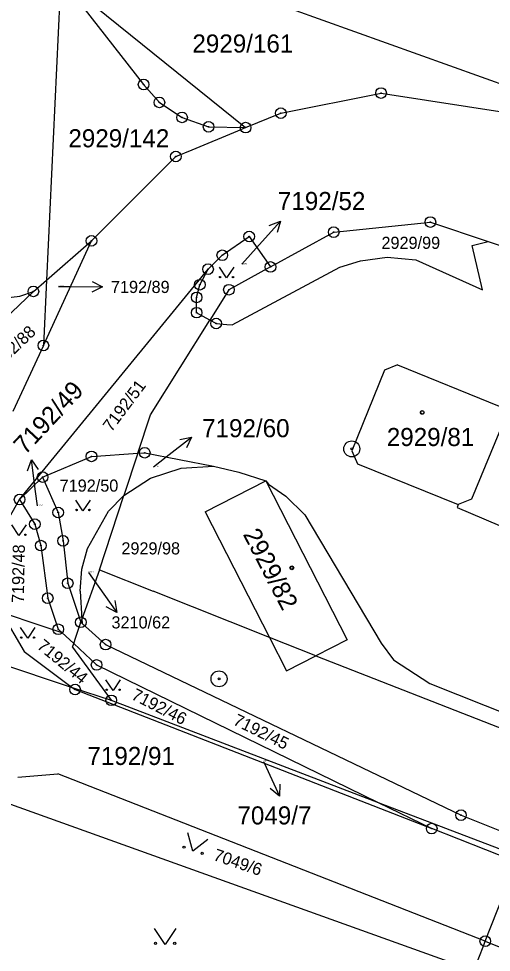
# Model space of a CAD drawing. Extents: x -593183 to -588034, y -1130415 to -1124994.
# Drawn here: x -592099.5 to -592055.1, y -1128222.1 to -1128134.3 of the extents above; entities that cross this region are included whole.
import ezdxf

# ---------------------------------------------------------------- set-up
doc = ezdxf.new("R2010")
doc.units = 0
for name, color, linetype in [('Vrstva 1', 7, 'Continuous'), ('Vrstva 16', 7, 'Continuous'), ('Vrstva 18', 7, 'Continuous'), ('Vrstva 19', 7, 'Continuous'), ('Vrstva 24', 7, 'Continuous'), ('Vrstva 25', 7, 'Continuous'), ('Vrstva 4', 7, 'Continuous')]:
    doc.layers.add(name, color=color, linetype=linetype)

msp = doc.modelspace()

# ---------------------------------------------------------------- linework, layer by layer
at = {"layer": 'Vrstva 1'}
for p, q in [((-592095.34, -1128125.64), (-592029.68, -1128149.23)), ((-592095.57, -1128130.48), (-592096.91, -1128158.85)), ((-592095.57, -1128130.48), (-592078.2, -1128144.52)), ((-592074.89, -1128143.16), (-592065.48, -1128141.27)), ((-592065.48, -1128141.27), (-592053.08, -1128143.2)), ((-592078.2, -1128144.52), (-592074.89, -1128143.16)), ((-592083.22, -1128146.6), (-592078.92, -1128144.82)), ((-592078.92, -1128144.82), (-592078.2, -1128144.52)), ((-592084.75, -1128147.23), (-592083.22, -1128146.6)), ((-592092.68, -1128155.16), (-592084.75, -1128147.23)), ((-592069.93, -1128154.35), (-592060.85, -1128153.4)), ((-592060.85, -1128153.4), (-592055.42, -1128155.23)), ((-592080.39, -1128156.52), (-592077.87, -1128154.76)), ((-592077.87, -1128154.76), (-592075.87, -1128157.62)), ((-592075.87, -1128157.62), (-592069.93, -1128154.35)), ((-592097.2, -1128165.01), (-592092.68, -1128155.16)), ((-592096.91, -1128158.85), (-592092.68, -1128155.16)), ((-592056.91, -1128155.59), (-592055.42, -1128155.23)), ((-592055.96, -1128159.78), (-592056.91, -1128155.59)), ((-592055.42, -1128155.23), (-592053.54, -1128155.86)), ((-592081.73, -1128157.83), (-592080.39, -1128156.52)), ((-592069.36, -1128157.63), (-592067.42, -1128157.06)), ((-592067.42, -1128157.06), (-592064.91, -1128156.7)), ((-592064.91, -1128156.7), (-592062.22, -1128156.95)), ((-592062.22, -1128156.95), (-592055.96, -1128159.78)), ((-592099.43, -1128179.49), (-592081.73, -1128157.83)), ((-592082.5, -1128159.29), (-592081.73, -1128157.83)), ((-592075.87, -1128157.62), (-592079.77, -1128159.76)), ((-592079.48, -1128163.06), (-592069.36, -1128157.63)), ((-592098.14, -1128159.92), (-592096.91, -1128158.85)), ((-592096.91, -1128158.85), (-592097.2, -1128165.01)), ((-592104.53, -1128166.06), (-592098.14, -1128159.92)), ((-592099.41, -1128160.36), (-592098.14, -1128159.92)), ((-592082.8, -1128160.48), (-592082.5, -1128159.29)), ((-592079.77, -1128159.76), (-592081.56, -1128162.61)), ((-592100.96, -1128160.57), (-592099.41, -1128160.36)), ((-592082.8, -1128161.92), (-592082.8, -1128160.48)), ((-592087.14, -1128171.51), (-592081.56, -1128162.61)), ((-592081.56, -1128162.61), (-592082.8, -1128161.92)), ((-592080.97, -1128162.94), (-592081.56, -1128162.61)), ((-592080.97, -1128162.94), (-592079.97, -1128163.02)), ((-592079.97, -1128163.02), (-592079.48, -1128163.06)), ((-592097.2, -1128165.01), (-592100.07, -1128171.21)), ((-592063.93, -1128166.82), (-592065.16, -1128167.34)), ((-592063.93, -1128166.82), (-592054.38, -1128170.71)), ((-592065.16, -1128167.34), (-592068.21, -1128174.9)), ((-592088.34, -1128175.13), (-592087.14, -1128171.51)), ((-592068.21, -1128174.9), (-592067.69, -1128176.14)), ((-592097.27, -1128177.38), (-592092.68, -1128175.43)), ((-592092.68, -1128175.43), (-592088.34, -1128175.13)), ((-592088.34, -1128175.13), (-592089.65, -1128179.11)), ((-592088.34, -1128175.13), (-592087.68, -1128175.09)), ((-592087.68, -1128175.09), (-592081.22, -1128176.36)), ((-592087.15, -1128177.47), (-592084.24, -1128176.55)), ((-592084.24, -1128176.55), (-592081.22, -1128176.36)), ((-592081.22, -1128176.36), (-592078.83, -1128176.91)), ((-592067.69, -1128176.14), (-592058.23, -1128179.95)), ((-592099.43, -1128179.49), (-592097.27, -1128177.38)), ((-592097.27, -1128177.38), (-592095.81, -1128180.71)), ((-592089.65, -1128179.11), (-592087.15, -1128177.47)), ((-592078.83, -1128176.91), (-592076.29, -1128177.73)), ((-592081.99, -1128180.65), (-592076.29, -1128177.73)), ((-592076.29, -1128177.73), (-592076.04, -1128178.03)), ((-592076.29, -1128177.73), (-592068.65, -1128192.69)), ((-592076.04, -1128178.03), (-592074.41, -1128179.18)), ((-592091.92, -1128186.11), (-592089.65, -1128179.11)), ((-592091.07, -1128180.57), (-592089.65, -1128179.11)), ((-592074.41, -1128179.18), (-592072.63, -1128180.94)), ((-592101.58, -1128183.25), (-592099.43, -1128179.49)), ((-592099.43, -1128179.49), (-592098, -1128181.8)), ((-592058.23, -1128179.95), (-592058.34, -1128180.23)), ((-592058.34, -1128180.23), (-592031.22, -1128191.81)), ((-592095.81, -1128180.71), (-592095.35, -1128183.37)), ((-592093.04, -1128184.1), (-592091.07, -1128180.57)), ((-592081.99, -1128180.65), (-592075.96, -1128192.47)), ((-592072.63, -1128180.94), (-592065.48, -1128192.98)), ((-592098, -1128181.8), (-592097.44, -1128183.82)), ((-592097.44, -1128183.82), (-592096.79, -1128188.77)), ((-592095.35, -1128183.37), (-592094.91, -1128187.36)), ((-592093.59, -1128186.05), (-592093.04, -1128184.1)), ((-592093.74, -1128188.12), (-592093.59, -1128186.05)), ((-592091.92, -1128186.11), (-592093.58, -1128190.75)), ((-592091.92, -1128186.11), (-592086.89, -1128188.1)), ((-592094.91, -1128187.36), (-592093.68, -1128191.03)), ((-592093.74, -1128188.12), (-592093.58, -1128190.75)), ((-592075.96, -1128192.47), (-592086.89, -1128188.1)), ((-592096.79, -1128188.77), (-592095.8, -1128191.69)), ((-592101.16, -1128190.07), (-592097.44, -1128191.33)), ((-592101.16, -1128190.07), (-592099.01, -1128193.77)), ((-592093.58, -1128190.75), (-592093.68, -1128191.03)), ((-592093.58, -1128190.75), (-592093.56, -1128191.14)), ((-592097.44, -1128191.33), (-592095.47, -1128191.99)), ((-592095.8, -1128191.69), (-592095.47, -1128191.99)), ((-592094.15, -1128192.44), (-592093.68, -1128191.03)), ((-592093.56, -1128191.14), (-592091.35, -1128193.13)), ((-592095.47, -1128191.99), (-592094.35, -1128193.04)), ((-592094.35, -1128193.04), (-592094.15, -1128192.44)), ((-592071.6, -1128194.2), (-592075.96, -1128192.47)), ((-592106.24, -1128193.25), (-592094.48, -1128197.15)), ((-592094.47, -1128193.38), (-592094.35, -1128193.04)), ((-592094.47, -1128193.38), (-592090.82, -1128198.37)), ((-592094.35, -1128193.04), (-592092.2, -1128195.04)), ((-592091.35, -1128193.13), (-592057.97, -1128209.17)), ((-592068.65, -1128192.69), (-592071.6, -1128194.2)), ((-592065.48, -1128192.98), (-592064.3, -1128194.57)), ((-592099.01, -1128193.77), (-592094.48, -1128197.15)), ((-592071.6, -1128194.2), (-592009.01, -1128218.65)), ((-592092.2, -1128195.04), (-592065.75, -1128207.97)), ((-592064.3, -1128194.57), (-592060.91, -1128196.8)), ((-592060.91, -1128196.8), (-592040.97, -1128204.74)), ((-592094.48, -1128197.15), (-592094.22, -1128197.35)), ((-592094.48, -1128197.15), (-592090.82, -1128198.37)), ((-592094.22, -1128197.35), (-592060.72, -1128210.43)), ((-592090.82, -1128198.37), (-592065.75, -1128207.97)), ((-592099.59, -1128205.6), (-592095.83, -1128205.29)), ((-592055.69, -1128221.02), (-592095.83, -1128205.29)), ((-592104.23, -1128206.71), (-592056.76, -1128223.76)), ((-592065.75, -1128207.97), (-592060.72, -1128210.43)), ((-592065.75, -1128207.97), (-592043.48, -1128216.5)), ((-592057.97, -1128209.17), (-592042.17, -1128215.5)), ((-592052.77, -1128213.58), (-592060.72, -1128210.43)), ((-592055.69, -1128221.02), (-592053.38, -1128215.14)), ((-592056.76, -1128223.76), (-592055.83, -1128221.39)), ((-592055.83, -1128221.39), (-592055.69, -1128221.02)), ((-592055.69, -1128221.02), (-592053.29, -1128221.99))]:
    msp.add_line(p, q, dxfattribs=at)
at = {"layer": 'Vrstva 16'}
for p, q in [((-592078.57, -1128157.36), (-592076.94, -1128155.54)), ((-592095.79, -1128159.45), (-592094.63, -1128159.46)), ((-592086.84, -1128176.41), (-592085.65, -1128175.48)), ((-592097.75, -1128180.08), (-592097.93, -1128178.72)), ((-592092.97, -1128186.34), (-592092.04, -1128187.65)), ((-592076.51, -1128204.12), (-592076.27, -1128204.65))]:
    msp.add_line(p, q, dxfattribs=at)
at = {"layer": 'Vrstva 24'}
for centre, radius in [((-592087.78, -1128140.47), 0.5), ((-592087.78, -1128140.47), 0.0327), ((-592065.48, -1128141.27), 0.5), ((-592086.3, -1128142.15), 0.5), ((-592065.48, -1128141.27), 0.0327), ((-592086.3, -1128142.15), 0.0327), ((-592084.17, -1128143.56), 0.5), ((-592074.89, -1128143.16), 0.5), ((-592074.89, -1128143.16), 0.0327), ((-592084.17, -1128143.56), 0.0327), ((-592081.68, -1128144.45), 0.5), ((-592078.2, -1128144.52), 0.5), ((-592081.68, -1128144.45), 0.0327), ((-592078.2, -1128144.52), 0.0327), ((-592084.75, -1128147.23), 0.5), ((-592084.75, -1128147.23), 0.0327), ((-592060.85, -1128153.4), 0.5), ((-592069.93, -1128154.35), 0.5), ((-592060.85, -1128153.4), 0.0327), ((-592092.68, -1128155.16), 0.5), ((-592077.87, -1128154.76), 0.5), ((-592077.87, -1128154.76), 0.0327), ((-592069.93, -1128154.35), 0.0327), ((-592092.68, -1128155.16), 0.0327), ((-592080.39, -1128156.52), 0.5), ((-592080.39, -1128156.52), 0.0327), ((-592081.73, -1128157.83), 0.5), ((-592075.87, -1128157.62), 0.5), ((-592081.73, -1128157.83), 0.0327), ((-592075.87, -1128157.62), 0.0327), ((-592082.5, -1128159.29), 0.5), ((-592082.5, -1128159.29), 0.0327), ((-592079.77, -1128159.76), 0.5), ((-592098.14, -1128159.92), 0.5), ((-592098.14, -1128159.92), 0.0327), ((-592082.8, -1128160.48), 0.5), ((-592079.77, -1128159.76), 0.0327), ((-592082.8, -1128160.48), 0.0327), ((-592082.8, -1128161.92), 0.5), ((-592082.8, -1128161.92), 0.0327), ((-592080.97, -1128162.94), 0.5), ((-592080.97, -1128162.94), 0.0327), ((-592097.2, -1128165.01), 0.5), ((-592097.2, -1128165.01), 0.0327), ((-592068.23, -1128174.73), 0.75), ((-592092.68, -1128175.43), 0.5), ((-592087.68, -1128175.09), 0.5), ((-592087.68, -1128175.09), 0.0327), ((-592068.23, -1128174.73), 0.0903), ((-592092.68, -1128175.43), 0.0327), ((-592097.27, -1128177.38), 0.5), ((-592097.27, -1128177.38), 0.0327), ((-592099.43, -1128179.49), 0.5), ((-592099.43, -1128179.49), 0.0327), ((-592095.81, -1128180.71), 0.5), ((-592095.81, -1128180.71), 0.0327), ((-592098, -1128181.8), 0.5), ((-592098, -1128181.8), 0.0327), ((-592095.35, -1128183.37), 0.5), ((-592097.44, -1128183.82), 0.5), ((-592097.44, -1128183.82), 0.0327), ((-592095.35, -1128183.37), 0.0327), ((-592094.91, -1128187.36), 0.5), ((-592094.91, -1128187.36), 0.0327), ((-592096.79, -1128188.77), 0.5), ((-592096.79, -1128188.77), 0.0327), ((-592093.68, -1128191.03), 0.5), ((-592095.8, -1128191.69), 0.5), ((-592095.8, -1128191.69), 0.0327), ((-592093.68, -1128191.03), 0.0327), ((-592091.35, -1128193.13), 0.5), ((-592091.35, -1128193.13), 0.0327), ((-592092.2, -1128195.04), 0.5), ((-592092.2, -1128195.04), 0.0327), ((-592080.7, -1128196.35), 0.75), ((-592094.22, -1128197.35), 0.5), ((-592080.7, -1128196.35), 0.0903), ((-592094.22, -1128197.35), 0.0327), ((-592090.82, -1128198.37), 0.5), ((-592090.82, -1128198.37), 0.0327), ((-592057.97, -1128209.17), 0.5), ((-592057.97, -1128209.17), 0.0327), ((-592060.72, -1128210.43), 0.5), ((-592060.72, -1128210.43), 0.0327), ((-592055.69, -1128221.02), 0.5), ((-592055.69, -1128221.02), 0.0327)]:
    msp.add_circle(centre, radius, dxfattribs=at)
at = {"layer": 'Vrstva 25'}
for p, q in [((-592076.94, -1128155.54), (-592074.935, -1128153.309)), ((-592094.63, -1128159.46), (-592091.63, -1128159.489)), ((-592085.65, -1128175.48), (-592083.288, -1128173.63)), ((-592097.93, -1128178.72), (-592098.328, -1128175.747)), ((-592092.04, -1128187.65), (-592090.307, -1128190.099)), ((-592076.27, -1128204.65), (-592075.013, -1128207.374))]:
    msp.add_line(p, q, dxfattribs=at)
for points in [[(-592075.975, -1128153.718), (-592074.935, -1128153.309), (-592075.231, -1128154.387)], [(-592079.32, -1128157.635), (-592079.99, -1128158.64), (-592080.66, -1128157.635)], [(-592092.625, -1128158.979), (-592091.63, -1128159.489), (-592092.635, -1128159.979)], [(-592084.384, -1128173.853), (-592083.288, -1128173.63), (-592083.767, -1128174.641)], [(-592098.691, -1128176.804), (-592098.328, -1128175.747), (-592097.7, -1128176.671)], [(-592092.81, -1128179.535), (-592093.48, -1128180.54), (-592094.15, -1128179.535)], [(-592098.82, -1128181.865), (-592099.49, -1128182.87), (-592100.16, -1128181.865)], [(-592090.477, -1128188.994), (-592090.307, -1128190.099), (-592091.293, -1128189.571)], [(-592098, -1128191.535), (-592098.67, -1128192.54), (-592099.34, -1128191.535)], [(-592089.98, -1128196.435), (-592090.65, -1128197.44), (-592091.32, -1128196.435)], [(-592074.978, -1128206.256), (-592075.013, -1128207.374), (-592075.886, -1128206.675)], [(-592081.737, -1128211.466), (-592083.17, -1128212.56), (-592083.628, -1128210.816)], [(-592084.76, -1128219.82), (-592085.76, -1128221.32), (-592086.76, -1128219.82)]]:
    msp.add_lwpolyline(points, dxfattribs=at)
for centre, radius in [((-592080.593, -1128158.573), 0.067), ((-592079.387, -1128158.573), 0.067), ((-592061.61, -1128171.3), 0.175), ((-592061.61, -1128171.3), 0.15), ((-592094.083, -1128180.473), 0.067), ((-592092.877, -1128180.473), 0.067), ((-592098.887, -1128182.803), 0.067), ((-592073.86, -1128185.91), 0.175), ((-592073.86, -1128185.91), 0.15), ((-592099.273, -1128192.473), 0.067), ((-592098.067, -1128192.473), 0.067), ((-592091.253, -1128197.373), 0.067), ((-592090.047, -1128197.373), 0.067), ((-592083.989, -1128212.173), 0.1), ((-592082.286, -1128212.758), 0.1), ((-592086.66, -1128221.22), 0.1), ((-592084.86, -1128221.22), 0.1)]:
    msp.add_circle(centre, radius, dxfattribs=at)
at = {"layer": 'Vrstva 4'}
for p, q in [((-592095.57, -1128130.48), (-592087.78, -1128140.47)), ((-592087.78, -1128140.47), (-592086.3, -1128142.15)), ((-592086.3, -1128142.15), (-592084.17, -1128143.56)), ((-592084.17, -1128143.56), (-592081.68, -1128144.45)), ((-592081.68, -1128144.45), (-592078.2, -1128144.52)), ((-592053.87, -1128171.95), (-592057, -1128179.46)), ((-592057, -1128179.46), (-592058.23, -1128179.95)), ((-592093.68, -1128191.03), (-592093.56, -1128191.14)), ((-592075.96, -1128192.47), (-592074.35, -1128195.61)), ((-592074.35, -1128195.61), (-592071.6, -1128194.2))]:
    msp.add_line(p, q, dxfattribs=at)

# ---------------------------------------------------------------- texts
at = {"layer": 'Vrstva 16'}
for s, height, p in [('7192/52', 1.7, (-592075.17, -1128152.27)), ('7192/89', 1.14, (-592090.85, -1128160.07)), ('7192/60', 1.7, (-592082.29, -1128173.63)), ('3210/62', 1.14, (-592090.8, -1128191.61)), ('7049/7', 1.7, (-592078.97, -1128210.04))]:
    msp.add_text(s, height=height, dxfattribs=at).set_placement(p)
msp.add_text('7192/49', height=1.7, rotation=46.98234, dxfattribs=at).set_placement((-592098.914, -1128175.352))
at = {"layer": 'Vrstva 18'}
for s, height, p in [('2929/161', 1.7, (-592083.2, -1128137.46)), ('2929/142', 1.7, (-592094.85, -1128146.37)), ('2929/99', 1.14, (-592065.44, -1128155.92)), ('7192/52', 0.1, (-592078.57, -1128157.36)), ('7192/89', 0.1, (-592095.79, -1128159.45)), ('7192/60', 0.1, (-592086.84, -1128176.41)), ('7192/50', 1.14, (-592095.67, -1128178.75)), ('7192/49', 0.1, (-592097.75, -1128180.08)), ('2929/98', 1.14, (-592089.87, -1128184.65)), ('3210/62', 0.1, (-592092.97, -1128186.34)), ('7192/91', 1.7, (-592093.06, -1128204.45)), ('7049/7', 0.1, (-592076.51, -1128204.12))]:
    msp.add_text(s, height=height, dxfattribs=at).set_placement(p)
for s, rotation, p in [('7192/88', 43.89705, (-592101.79, -1128167.66)), ('7192/51', 53.14851, (-592090.8, -1128173.19)), ('7192/48', 88.96077, (-592099.03, -1128189.23)), ('7192/44', 320.59557, (-592097.88, -1128193.41)), ('7192/46', 332.88759, (-592089.02, -1128198.21)), ('7192/45', 333.86184, (-592079.46, -1128200.61)), ('7049/6', 341.03295, (-592081.31, -1128213.37))]:
    msp.add_text(s, height=1.14, rotation=rotation, dxfattribs=at).set_placement(p)
at = {"layer": 'Vrstva 19'}
msp.add_text('2929/81', height=1.7, dxfattribs=at).set_placement((-592064.94, -1128174.46))
msp.add_text('2929/82', height=1.7, rotation=297.3825, dxfattribs=at).set_placement((-592078.49, -1128182.75))

doc.saveas('drawing.dxf')
